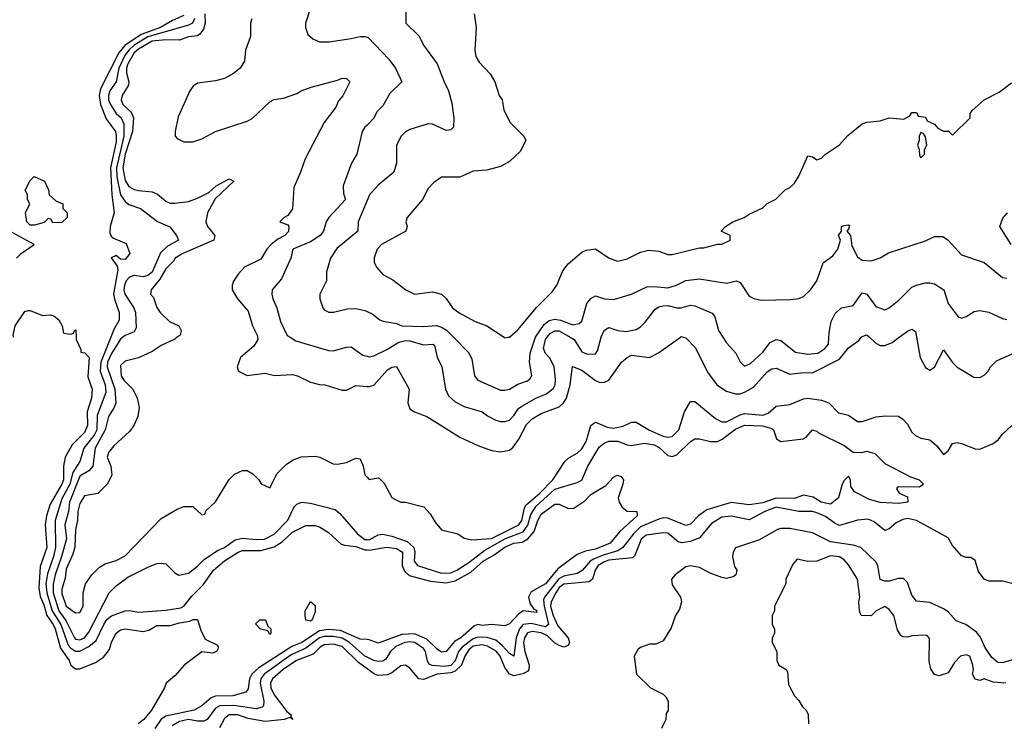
# Model space of a CAD drawing. Header units: inches. Extents: x 2348352 to 2479776, y 460422 to 613655.
# Tile 304 of 590: x 2378464 to 2382819, y 588293 to 591405. Entities that reach past the tile are written whole.
import ezdxf

# ---------------------------------------------------------------- set-up
doc = ezdxf.new("R2010")
doc.units = ezdxf.units.IN
doc.header["$MEASUREMENT"] = 0
for name, color, linetype in [('C3578', 7, 'Continuous'), ('C3579', 7, 'Continuous'), ('C3588', 7, 'Continuous'), ('C3589', 7, 'Continuous')]:
    doc.layers.add(name, color=color, linetype=linetype)

msp = doc.modelspace()

# ---------------------------------------------------------------- linework, layer by layer
at = {"layer": 'C3578', "color": 4}
for points, elevation in [([(2378713.7, 590000), (2378714, 589990), (2378734, 589946), (2378734, 589934), (2378751.6, 589931.6), (2378770.9, 589910.9), (2378764.5, 589824.5), (2378784, 589770), (2378781.6, 589730), (2378762, 589670), (2378763.7, 589610), (2378750, 589579.5), (2378696.3, 589523.7), (2378664.9, 589470), (2378658, 589430), (2378657.6, 589370), (2378650.2, 589350), (2378598.7, 589261.3), (2378582.3, 589210), (2378576.5, 589170), (2378583.6, 589070), (2378554.4, 588985.6), (2378548, 588890), (2378554, 588854), (2378570, 588817.3), (2378583.2, 588770), (2378612, 588730), (2378620.7, 588710), (2378644.2, 588624.2), (2378682, 588570), (2378690.7, 588550), (2378710, 588533.4), (2378730, 588533), (2378798.9, 588561.1), (2378835.1, 588584.9), (2378861.2, 588618.8), (2378870, 588651.3), (2378890, 588691), (2378910, 588706), (2378930, 588710.8), (2379010, 588698.8), (2379035.1, 588704.9), (2379070, 588724.7), (2379130, 588724.7), (2379170, 588737.3), (2379216, 588744), (2379231.3, 588751.3), (2379250, 588752), (2379264.5, 588704.5), (2379284.7, 588664.7), (2379338, 588638), (2379342, 588630), (2379339.6, 588620.4), (2379334, 588610), (2379316.9, 588603.1), (2379270, 588608), (2379190.6, 588549.4), (2379150, 588502), (2379111.3, 588470), (2379104.7, 588450), (2379047.3, 588350), (2379013, 588310), (2378987.3, 588290)], 84), ([(2378867.1, 590000), (2378822.5, 589890), (2378819.7, 589850), (2378841.2, 589790), (2378844.8, 589755.2), (2378806, 589654), (2378804.7, 589590), (2378793.4, 589566.6), (2378747.6, 589510), (2378730.3, 589450), (2378698.4, 589401.6), (2378685.4, 589350), (2378650, 589285.1), (2378620.7, 589190), (2378622, 589070), (2378613.7, 589030), (2378586.2, 588953.8), (2378580.1, 588910), (2378583.2, 588870), (2378608, 588790), (2378645.5, 588730), (2378678.9, 588638.9), (2378690, 588624.4), (2378710, 588612.3), (2378730, 588611.3), (2378770, 588632.9), (2378801.4, 588658.6), (2378835.4, 588730), (2378849, 588751), (2378870, 588767.6), (2378930, 588790.3), (2378950, 588791.7), (2378990, 588784.9), (2379110, 588793.1), (2379176.6, 588803.4), (2379190, 588810.4), (2379224.8, 588855.2), (2379275, 588905), (2379321.6, 588970), (2379370, 589011.8), (2379429.5, 589050), (2379450, 589056.5), (2379530, 589056.2), (2379590, 589073.8), (2379625.2, 589094.8), (2379670, 589137.6), (2379730, 589167.3), (2379770, 589166.8), (2379790, 589161), (2379830, 589136), (2379885.1, 589085.1), (2379900.3, 589080.3), (2379950, 589074.9), (2379990, 589060.3), (2380000, 589059.2)], 88), ([(2378920.4, 590000), (2378910, 589991.8), (2378870, 589928), (2378852.2, 589890), (2378850.2, 589870), (2378883.9, 589770), (2378888.7, 589710), (2378881.6, 589690), (2378856.4, 589650), (2378841.8, 589590), (2378797.3, 589510), (2378786.7, 589430), (2378770.2, 589409.8), (2378730, 589385.6), (2378684.4, 589270), (2378679.7, 589230), (2378663.6, 589170), (2378671, 589109), (2378649.3, 589030), (2378620.2, 588950), (2378611.7, 588908.3), (2378612.4, 588870), (2378637.4, 588790), (2378667.9, 588747.9), (2378706, 588670), (2378710, 588664.9), (2378730, 588661.1), (2378750, 588670.4), (2378770, 588695.5), (2378859, 588870), (2378890, 588901), (2378941.5, 588938.5), (2379030, 588982.8), (2379070, 588998.8), (2379090, 589001), (2379110, 588998), (2379150, 588958), (2379167.5, 588947.5), (2379210, 588957.3), (2379250, 588987.7), (2379280.8, 589019.2), (2379341.3, 589058.7), (2379370, 589070.7), (2379416.3, 589103.7), (2379450, 589110.8), (2379510, 589104.9), (2379546.7, 589106.7), (2379590, 589128.5), (2379650, 589190.7), (2379678, 589250), (2379690, 589262), (2379710, 589270.6), (2379750, 589266), (2379858.6, 589238.6), (2379880.3, 589220.3), (2379958.4, 589130), (2379990, 589106.2), (2380000, 589105.2)], 92), ([(2379160.7, 590000), (2379150, 589992), (2379090, 589963.7), (2379050, 589937), (2378990, 589909.4), (2378930, 589895.1), (2378910, 589875.3), (2378912.7, 589830), (2378923.8, 589810), (2378964.9, 589770), (2378983.8, 589730), (2378992.4, 589690), (2378986, 589650), (2378968, 589610), (2378950, 589583.7), (2378879.9, 589520.1), (2378856, 589490), (2378851.3, 589470), (2378866.8, 589430), (2378870.7, 589390), (2378851, 589350), (2378810, 589309.2), (2378750, 589299), (2378730, 589265.2), (2378720.8, 589230), (2378718.9, 589190), (2378710.3, 589150), (2378708.1, 589071.9), (2378699.4, 589040.6), (2378670, 588974), (2378665.5, 588934.5), (2378650, 588886), (2378650, 588866), (2378670, 588811), (2378710, 588780.7), (2378730, 588782.8), (2378745.2, 588810), (2378744, 588870), (2378755.1, 588910), (2378782.7, 588950), (2378816.3, 588983.7), (2378842, 588998), (2378890, 589012.2), (2378930, 589033), (2379090, 589198), (2379160.4, 589239.6), (2379190, 589252), (2379230, 589252), (2379270, 589214), (2379282, 589218), (2379287.3, 589232.7), (2379330, 589272), (2379390, 589371.3), (2379414, 589394), (2379450, 589411.3), (2379470, 589411.3), (2379495.3, 589395.3), (2379522, 589370), (2379531.6, 589351.6), (2379570, 589334), (2379603.2, 589396.8), (2379642, 589438), (2379670, 589456), (2379709.4, 589470.6), (2379770, 589474.8), (2379792, 589470), (2379850, 589441), (2379870, 589438.8), (2379910, 589446.8), (2379950, 589464.7), (2379970, 589462), (2379982.8, 589430), (2379990, 589392), (2380000, 589381.7)], 96), ([(2379515.7, 590000), (2379517.3, 589990), (2379498.8, 589961.2), (2379441, 589910), (2379426, 589870), (2379432, 589850), (2379470, 589831), (2379550, 589841), (2379591.1, 589831.1), (2379670, 589834.8), (2379692, 589830), (2379750, 589801), (2379790, 589791), (2379814, 589790), (2379890, 589766.8), (2379910, 589766.8), (2379950, 589787.3), (2380000, 589782.9)], 104), ([(2379659.6, 590000), (2379684.5, 589984.5), (2379830, 589942), (2379850, 589940.7), (2379910, 589956.3), (2379930, 589957.3), (2379980.9, 589920.9), (2380000, 589916)], 108), ([(2380000, 588662.9), (2379970, 588665.4), (2379882.4, 588702.4), (2379830, 588707.5), (2379790, 588702.3), (2379712, 588650), (2379667.4, 588632.6), (2379521.6, 588538.4), (2379490.2, 588509.8), (2379480.4, 588490), (2379474.4, 588445.6), (2379464.7, 588430), (2379406.4, 588413.6), (2379330, 588413.3), (2379310, 588404.7), (2379270, 588369.6), (2379234.8, 588350), (2379110, 588324.4), (2379089.4, 588310.6), (2379061.3, 588270)], 88), ([(2380000, 588584.7), (2379990, 588589.7), (2379922.3, 588650), (2379890, 588669), (2379850, 588676.3), (2379810, 588676.5), (2379789.6, 588670.4), (2379730, 588624.4), (2379664.9, 588595.1), (2379544.4, 588510), (2379530.2, 588490), (2379527.2, 588470), (2379543.7, 588390), (2379542, 588370), (2379535.6, 588364.4), (2379510, 588356.9), (2379410.7, 588370.7), (2379349.4, 588370.6), (2379330, 588359.7), (2379292.4, 588310), (2379277.6, 588302.4), (2379250, 588301.5), (2379210, 588309), (2379170, 588300.8), (2379138, 588282)], 92), ([(2380000, 588534), (2379962, 588562), (2379890, 588631.9), (2379850, 588642.3), (2379810, 588639.1), (2379793, 588630), (2379761.3, 588598.7), (2379688.4, 588570), (2379628.7, 588530), (2379582.4, 588490), (2379572.7, 588470), (2379574.9, 588450), (2379590, 588418.8), (2379645.5, 588345.5), (2379664.7, 588330), (2379662, 588322), (2379672, 588310), (2379658, 588318), (2379634, 588310), (2379550, 588301.3), (2379474.3, 588314.3), (2379428, 588330), (2379390.3, 588329.7), (2379370, 588314.5), (2379346.9, 588273.1)], 96)]:
    msp.add_lwpolyline(points, dxfattribs=dict(at, elevation=elevation))
at = {"layer": 'C3578', "color": 4, "elevation": 84}
for points in [[(2379750, 588744), (2379729.3, 588749.3), (2379726, 588770), (2379726, 588790), (2379750, 588832), (2379770, 588814), (2379771, 588811), (2379770, 588786), (2379758, 588750)], [(2379570, 588686), (2379562, 588702), (2379528.4, 588708.4), (2379507.3, 588732.7), (2379526, 588750), (2379550.9, 588750.9), (2379562, 588722), (2379574, 588710), (2379574, 588690)]]:
    msp.add_lwpolyline(points, close=True, dxfattribs=at)
at = {"layer": 'C3579', "color": 4}
for points, elevation in [([(2380000, 591732.3), (2379998, 591730), (2379948.7, 591711.3), (2379870, 591690.9), (2379845.3, 591674.7), (2379824.7, 591650), (2379817.4, 591610), (2379823.4, 591576.6), (2379822, 591550), (2379810, 591525.2), (2379767.3, 591490), (2379754, 591470), (2379727.7, 591390), (2379727.3, 591370), (2379738.8, 591338.8), (2379759.8, 591319.8), (2379790, 591306.8), (2379832.5, 591307.5), (2379930, 591321), (2379970, 591331), (2379990.9, 591330.9), (2380000, 591327.5)], 108), ([(2379190, 591423.6), (2379139.1, 591400.9), (2379086.4, 591370), (2379000.4, 591339.6), (2378929.5, 591290.5), (2378902.2, 591257.8), (2378820.9, 591099.1), (2378815, 591070), (2378821.3, 591030), (2378846.7, 590966.7), (2378887.2, 590910), (2378891, 590891), (2378890, 590864), (2378865.8, 590750), (2378871.1, 590630), (2378881.5, 590550), (2378863.6, 590490), (2378862, 590462), (2378867.9, 590447.9), (2378878.5, 590438.5), (2378934.4, 590414.4), (2378950.6, 590370), (2378930, 590344), (2378910, 590346), (2378890, 590362), (2378868.1, 590351.9), (2378895.3, 590315.3), (2378898, 590298), (2378879.1, 590190), (2378883.9, 590163.9), (2378904.4, 590110), (2378903.8, 590076.2), (2378882.4, 590037.6), (2378867.1, 590000)], 88), ([(2379237.2, 591410), (2379228.5, 591390), (2379210, 591380.3), (2379030, 591328.6), (2378969.3, 591290.7), (2378947.9, 591272.1), (2378930.9, 591250), (2378902.7, 591190), (2378890.3, 591130), (2378862.3, 591090), (2378856.1, 591070), (2378857.3, 591050), (2378865.5, 591030), (2378890, 590990.4), (2378912, 590970), (2378924.1, 590944.1), (2378924, 590890), (2378892.5, 590750), (2378894.1, 590710), (2378910.2, 590630.2), (2378930, 590600.5), (2378947.2, 590587.2), (2378998, 590570), (2379072.8, 590512.8), (2379128, 590488), (2379158, 590450), (2379166, 590430), (2379116.9, 590403.1), (2379086.1, 590373.9), (2379050, 590288.2), (2379030, 590272.8), (2379010, 590266.9), (2378970, 590272.8), (2378950, 590266), (2378935.3, 590250), (2378926.7, 590230), (2378924, 590210), (2378928.9, 590190), (2378968.8, 590130), (2378976, 590110), (2378978.7, 590041.3), (2378970, 590023.7), (2378930, 590007.6), (2378920.4, 590000)], 92), ([(2379283.1, 591430), (2379284.6, 591390), (2379277.5, 591362.5), (2379259.9, 591340.1), (2379250, 591334), (2379210, 591329.2), (2379170, 591314), (2379110, 591315.6), (2379050, 591309.8), (2378990, 591274.8), (2378970, 591257.8), (2378942.5, 591210), (2378936, 591190), (2378936.3, 591170), (2378946.5, 591130), (2378945.1, 591114.9), (2378917.1, 591070), (2378912.2, 591050), (2378919.5, 591030), (2378956.3, 590996.3), (2378966.9, 590970), (2378963.2, 590910), (2378930.2, 590810.2), (2378919.7, 590750), (2378930, 590693.4), (2378946.7, 590666.7), (2378970, 590653.7), (2378990, 590648.8), (2379050, 590643.8), (2379073.7, 590633.7), (2379110, 590602), (2379130, 590593.4), (2379150, 590593), (2379210, 590600.5), (2379250, 590615.5), (2379299.7, 590640.3), (2379333.2, 590670), (2379390, 590700.7), (2379410.7, 590690), (2379328.3, 590611.7), (2379294, 590550), (2379287.3, 590510), (2379294, 590490), (2379327.3, 590450), (2379322.8, 590430), (2379186, 590370), (2379152, 590350), (2379144, 590336), (2379110, 590302.7), (2379083, 590257), (2379046, 590210), (2379042, 590190), (2379055.3, 590175.3), (2379071.1, 590131.1), (2379084.7, 590110), (2379126.8, 590070), (2379167.3, 590050), (2379177.3, 590030), (2379174, 590010), (2379160.7, 590000)], 96), ([(2379490.8, 591409.2), (2379484, 591390), (2379484.4, 591330), (2379462.4, 591270), (2379458, 591222), (2379439.1, 591190), (2379410, 591167), (2379370, 591145.1), (2379330, 591134), (2379250, 591124), (2379231.3, 591110), (2379216, 591090), (2379164.5, 590975.5), (2379152, 590910), (2379152, 590890), (2379159.6, 590879.6), (2379190, 590864.7), (2379230, 590864.7), (2379270, 590878), (2379329.5, 590910.5), (2379470, 590956), (2379492.5, 590967.5), (2379570, 591042), (2379590, 591052), (2379630, 591058), (2379690, 591078), (2379709.3, 591090.7), (2379753.6, 591106.4), (2379870, 591137.3), (2379890, 591146.8), (2379910, 591144.7), (2379924.7, 591130), (2379892.5, 591067.5), (2379873.7, 591046.3), (2379862, 591018), (2379811, 590950), (2379726, 590790), (2379706, 590730), (2379676.8, 590663.2), (2379670, 590568), (2379650, 590538), (2379634, 590530), (2379614, 590510), (2379650, 590498), (2379654, 590490), (2379652.5, 590467.5), (2379636, 590450), (2379606.1, 590433.9), (2379576.3, 590410), (2379556.3, 590390), (2379530, 590346), (2379458.8, 590310), (2379430, 590279), (2379410, 590248), (2379404, 590230), (2379404, 590210), (2379426.8, 590170), (2379474.9, 590114.9), (2379494, 590050), (2379514, 590010), (2379515.7, 590000)], 104), ([(2380000, 590938.9), (2379991, 590930), (2379978.8, 590910), (2379954.8, 590810), (2379931, 590770), (2379894.8, 590670), (2379896, 590636), (2379904.7, 590610), (2379830.7, 590530), (2379818.8, 590510), (2379807.3, 590470), (2379793.4, 590450), (2379750, 590422.9), (2379671.3, 590390), (2379662.8, 590350), (2379621.4, 590258.6), (2379581, 590210), (2379578.8, 590190), (2379584, 590170), (2379600.7, 590130), (2379617.3, 590070), (2379647.5, 590007.5), (2379659.6, 590000)], 108), ([(2380000, 590604.6), (2379960.7, 590510), (2379958.8, 590470), (2379866.9, 590393.1), (2379838.8, 590350), (2379821, 590290), (2379821, 590250), (2379791.3, 590190), (2379791.3, 590170), (2379804.7, 590130), (2379810, 590122), (2379831.6, 590111.6), (2379851.6, 590111.6), (2379913.6, 590126.4), (2379950, 590126.8), (2379990, 590118.8), (2380000, 590114.2)], 112), ([(2378449.7, 590350.3), (2378470, 590370.7), (2378528, 590410), (2378430, 590462.9)], 88), ([(2378435.9, 590000), (2378435.3, 590010), (2378444, 590050), (2378486, 590114), (2378501.2, 590118.8), (2378510, 590118.8), (2378564, 590096), (2378598.8, 590098.8), (2378615.3, 590095.3), (2378636.8, 590076.8), (2378651.3, 590051.3), (2378658, 590018), (2378690, 590014), (2378702, 590018), (2378706, 590030), (2378712.7, 590032.7), (2378713.7, 590000)], 84)]:
    msp.add_lwpolyline(points, dxfattribs=dict(at, elevation=elevation))
at = {"layer": 'C3579', "color": 4, "elevation": 84}
msp.add_lwpolyline([(2378610, 590506), (2378602, 590522), (2378590, 590526), (2378571.6, 590508.4), (2378530, 590495.3), (2378510, 590495.3), (2378495.3, 590510), (2378489, 590550), (2378508, 590590), (2378498, 590610), (2378498, 590630), (2378488.7, 590650), (2378510, 590694), (2378528.4, 590711.6), (2378574, 590690), (2378591.6, 590651.6), (2378594, 590630), (2378623.6, 590603.6), (2378654, 590590), (2378654, 590570), (2378674, 590550), (2378674, 590530), (2378650, 590508)], close=True, dxfattribs=at)
at = {"layer": 'C3588', "color": 4}
for points, elevation in [([(2380000, 589916), (2380010, 589913.4), (2380030, 589918), (2380090, 589948), (2380141, 589979), (2380170, 589986.5), (2380190, 589984.9), (2380250, 589967), (2380292, 589970), (2380299.8, 589959.8), (2380310.8, 589910), (2380330.5, 589870.5), (2380347.3, 589770), (2380360.4, 589740.4), (2380390, 589714), (2380430, 589694), (2380510, 589670.7), (2380532.8, 589652.8), (2380570, 589633.4), (2380590, 589627.3), (2380610, 589627.3), (2380630, 589634), (2380650, 589654), (2380670, 589684.9), (2380684.2, 589695.8), (2380750, 589732.2), (2380793.2, 589750), (2380824.7, 589775.3), (2380831.5, 589790), (2380833.4, 589813.4), (2380827.6, 589870), (2380810, 589906.6), (2380788.7, 589928.7), (2380780.4, 589950), (2380788.7, 589990), (2380796.7, 590000)], 108), ([(2380000, 589782.9), (2380010, 589782), (2380030, 589787.7), (2380090, 589856.3), (2380110, 589867.3), (2380130, 589871), (2380186.8, 589770), (2380180.5, 589710), (2380190, 589682.8), (2380210, 589670.7), (2380264.7, 589650), (2380410, 589558.8), (2380490, 589521), (2380550, 589498.8), (2380590, 589493.4), (2380630, 589500.7), (2380645.8, 589514.2), (2380671.1, 589548.9), (2380706.1, 589613.9), (2380730, 589639.3), (2380770, 589662.4), (2380850, 589692.7), (2380869.7, 589710.3), (2380882.4, 589730), (2380898.9, 589790), (2380909.1, 589870.9), (2380950, 589854.9), (2381010, 589808.2), (2381030, 589800.5), (2381050, 589802), (2381070, 589810.8), (2381125.2, 589890), (2381150, 589910.8), (2381170, 589920.7), (2381250, 589910.8), (2381289.5, 589930.5), (2381386.1, 590000)], 104), ([(2380382.3, 590000), (2380450, 589931.3), (2380463, 589903), (2380474.8, 589830), (2380490, 589811), (2380590, 589766.8), (2380610, 589766.8), (2380630, 589771), (2380667.2, 589792.8), (2380710, 589807.3), (2380722, 589818), (2380729, 589830), (2380718, 589890), (2380721.6, 589930), (2380743.5, 589996.5), (2380745.8, 590000)], 112), ([(2380607, 590000), (2380610, 589998), (2380623.3, 590000)], 116), ([(2380898.9, 590000), (2380915.8, 589990), (2380950, 589936.3), (2380974.8, 589925.2), (2381010, 589926.8), (2381019.5, 589940.5), (2381035.3, 590000)], 108), ([(2381400.2, 590000), (2381410, 589997.3), (2381452.8, 589952.8), (2381505.2, 589845.2), (2381547.3, 589790), (2381590, 589761.6), (2381630, 589750.4), (2381650, 589750.4), (2381670, 589757), (2381710, 589778.7), (2381770, 589847.2), (2381790, 589860.3), (2381810, 589863.7), (2381870, 589837.6), (2381930, 589844.9), (2381970, 589843.1), (2382090, 589903.7), (2382130, 589953.4), (2382174.7, 589985.3), (2382187.5, 590000)], 104), ([(2381574.4, 590000), (2381590, 589976), (2381631, 589930), (2381650, 589892), (2381670, 589872), (2381696.5, 589883.5), (2381750, 589934.8), (2381783.3, 589976.7), (2381810, 589990.8), (2381830, 589986), (2381894.8, 589934.8), (2381950, 589926), (2381993.2, 589930), (2382025.2, 589950), (2382041.2, 589970), (2382043.2, 590000)], 108), ([(2382221.9, 590000), (2382250, 589974), (2382270, 589964), (2382290, 589964), (2382322.5, 589977.5), (2382353.3, 590000)], 104), ([(2382430.6, 590000), (2382446.7, 589910), (2382470, 589866.8), (2382490, 589854), (2382510, 589867.7), (2382550, 589944.7), (2382589, 589889), (2382610, 589868), (2382683.6, 589823.6), (2382710, 589822), (2382730, 589832), (2382748, 589850), (2382758, 589870), (2382784.7, 589895.3), (2382853.6, 589926.4), (2382930, 589951), (2382984.3, 590000)], 104), ([(2380000, 589381.7), (2380010, 589371.3), (2380050, 589378), (2380055.3, 589375.3), (2380075.3, 589355.3), (2380110, 589292), (2380123.5, 589283.5), (2380150, 589271.3), (2380170, 589271), (2380252, 589250), (2380279.8, 589219.8), (2380302, 589182), (2380330, 589147.7), (2380402, 589130), (2380430, 589111), (2380463.5, 589103.5), (2380550, 589110.4), (2380671.1, 589170), (2380684.4, 589190), (2380695.9, 589244.1), (2380702.9, 589257.1), (2380763.9, 589310), (2380821.3, 589370), (2380875.3, 589450), (2380892.9, 589467.1), (2380930, 589486.8), (2380950, 589507.3), (2380970, 589538.8), (2380989.7, 589610.3), (2381001.2, 589618.8), (2381010, 589624), (2381062.3, 589602.3), (2381090, 589598.7), (2381133.4, 589606.6), (2381170, 589624), (2381190, 589624.9), (2381249.2, 589589.2), (2381310, 589563.1), (2381330, 589558.4), (2381350, 589561.6), (2381378.4, 589590), (2381404.2, 589670), (2381430, 589716.3), (2381450, 589716.4), (2381540.7, 589640.7), (2381570, 589625.7), (2381590, 589626.5), (2381650, 589657.2), (2381670, 589662.2), (2381750, 589655.2), (2381774.9, 589665.1), (2381810, 589695.5), (2381870, 589702), (2381930, 589727.7), (2381950, 589730.4), (2382010, 589721.3), (2382042.8, 589710), (2382086, 589666), (2382130, 589654.8), (2382170, 589628), (2382190, 589627.3), (2382251.7, 589648.3), (2382293.2, 589653.2), (2382350, 589651.3), (2382370, 589638), (2382390, 589616), (2382410, 589581), (2382425.8, 589565.8), (2382450, 589554), (2382490, 589546.8), (2382520.5, 589520.5), (2382550, 589482), (2382570, 589498), (2382590, 589530.7), (2382610, 589534), (2382629.3, 589530.7), (2382690, 589507.3), (2382710, 589504.9), (2382770, 589530.5), (2382792.7, 589547.3), (2382809.5, 589570), (2382851.8, 589610)], 96), ([(2380000, 589105.2), (2380010, 589104.2), (2380050, 589126), (2380070, 589128.9), (2380110, 589120.9), (2380177.3, 589097.3), (2380207.2, 589070), (2380212.2, 589050), (2380208.9, 589010), (2380223, 588990), (2380330, 588957), (2380370, 588958.3), (2380397.6, 588970), (2380450, 589004.4), (2380521.5, 589058.5), (2380612.8, 589110), (2380690, 589140.2), (2380711.5, 589168.5), (2380724.4, 589215.6), (2380747.6, 589252.4), (2380830, 589327.9), (2380930, 589358.4), (2380950, 589368.5), (2380976.3, 589430), (2381026.1, 589513.9), (2381048.2, 589531.8), (2381070, 589540.4), (2381110, 589540.4), (2381150, 589524), (2381170, 589520.7), (2381227.9, 589532.1), (2381270, 589524.6), (2381292.7, 589512.7), (2381330, 589476.4), (2381350, 589472.4), (2381370, 589480.5), (2381430, 589539.1), (2381450, 589550.8), (2381470.9, 589550.9), (2381519.1, 589539.1), (2381550, 589539.5), (2381570.8, 589549.2), (2381630, 589593.4), (2381670, 589611.8), (2381748.5, 589608.5), (2381790, 589596.3), (2381797.3, 589590), (2381810.6, 589550.6), (2381830, 589539.1), (2381929.1, 589550.9), (2381942, 589558), (2381970, 589591), (2381990, 589584.7), (2381997.3, 589577.3), (2382110, 589521), (2382150, 589491.3), (2382190, 589491), (2382210, 589496), (2382245.4, 589485.4), (2382290, 589442), (2382403.5, 589383.5), (2382442, 589370), (2382462, 589350), (2382443.6, 589336.4), (2382350, 589338), (2382345.4, 589334.6), (2382342, 589330), (2382354, 589310), (2382390, 589294), (2382392, 589270), (2382350, 589265.2), (2382270, 589269.4), (2382222, 589282), (2382156.4, 589316.4), (2382140.4, 589340.4), (2382138, 589370), (2382130, 589386), (2382110, 589366), (2382102, 589350), (2382084.7, 589290), (2382050, 589261.2), (2382009, 589270), (2381973.2, 589293.2), (2381930, 589301.2), (2381890, 589287.6), (2381810, 589288.6), (2381750, 589267.4), (2381690, 589258.7), (2381610, 589269.6), (2381503.6, 589236.4), (2381465.5, 589210), (2381430, 589172.7), (2381410, 589167), (2381330, 589199.7), (2381310, 589201.7), (2381290, 589195.8), (2381210, 589162), (2381178, 589130), (2381131.7, 589070), (2381110, 589054.8), (2381044.3, 589035.7), (2381002, 589018), (2380987.2, 589010), (2380951.1, 588968.9), (2380930, 588955.8), (2380870, 588942.9), (2380849.1, 588930.9), (2380784.6, 588850), (2380781, 588839), (2380783.2, 588810), (2380803.1, 588730), (2380790, 588719.8), (2380726.1, 588733.9), (2380690, 588729.7), (2380674.4, 588710), (2380660.2, 588670), (2380650, 588589.2), (2380630, 588600.9), (2380597.3, 588637.3), (2380570, 588659.8), (2380531.5, 588671.5), (2380490, 588673.2), (2380470, 588666.5), (2380420.2, 588630), (2380405.2, 588610), (2380390, 588568.2), (2380370, 588548.1), (2380344.4, 588544.4), (2380288.6, 588548.6), (2380274.9, 588554.9), (2380267.2, 588567.2), (2380259.1, 588610), (2380250, 588623.6), (2380211.8, 588650), (2380190, 588653.3), (2380167.3, 588650), (2380127.3, 588632.7), (2380103.7, 588610), (2380083.1, 588576.9), (2380070, 588567.6), (2380050, 588566), (2380030, 588569.7), (2380000, 588584.7)], 92), ([(2380000, 589059.2), (2380010, 589058), (2380088.2, 589071.8), (2380130, 589066.4), (2380156.4, 589050), (2380156, 588990), (2380165.7, 588965.7), (2380187, 588947), (2380281.3, 588921.3), (2380350, 588913.2), (2380390, 588922.3), (2380458.6, 588961.4), (2380514, 589010), (2380562.4, 589037.6), (2380610, 589072.4), (2380650, 589088.7), (2380685.7, 589094.3), (2380711, 589109), (2380738.8, 589141.2), (2380755.6, 589190), (2380770, 589217.1), (2380830, 589262), (2380850, 589262), (2380890, 589242.8), (2380915.1, 589244.9), (2380963.7, 589276.3), (2380990, 589304.7), (2381056, 589344), (2381090, 589382), (2381106, 589390), (2381123.6, 589383.6), (2381134, 589370), (2381132, 589350), (2381111, 589290), (2381114.8, 589270), (2381127.9, 589247.9), (2381150, 589231), (2381194, 589230), (2381194.8, 589210), (2381118.8, 589141.2), (2381074.8, 589090), (2381010, 589063), (2380966.2, 589053.8), (2380930, 589039.3), (2380844.7, 588975.3), (2380790, 588909.7), (2380725.7, 588874.3), (2380714.9, 588850), (2380717.1, 588837.1), (2380721.6, 588821.6), (2380737.3, 588797.3), (2380750, 588793), (2380750, 588782), (2380690, 588789.6), (2380670, 588776), (2380630, 588732.7), (2380610, 588723.7), (2380550, 588729.2), (2380510, 588725.2), (2380490, 588729.3), (2380475.9, 588724.1), (2380414.9, 588670), (2380386.3, 588653.7), (2380350, 588609.5), (2380330, 588607), (2380310, 588620.7), (2380264.9, 588664.9), (2380210, 588687.8), (2380154.5, 588685.5), (2380050, 588647.3), (2380010, 588662), (2380000, 588662.9)], 88), ([(2382858, 588910), (2382810, 588920.9), (2382750, 588920.9), (2382729, 588930), (2382704.5, 588964.5), (2382690, 589012.7), (2382670, 589026), (2382650, 589026), (2382630, 589033.2), (2382590, 589079), (2382570, 589112.7), (2382429.8, 589189.8), (2382390, 589198.5), (2382370, 589193.7), (2382340.7, 589179.3), (2382310, 589152.3), (2382290, 589145.2), (2382243.5, 589183.5), (2382216, 589196), (2382170, 589191), (2382090, 589167.3), (2382070, 589176.3), (2382027.9, 589207.9), (2381990, 589223.8), (2381970, 589228.8), (2381909.8, 589229.8), (2381810, 589247.9), (2381759.3, 589230), (2381690, 589192.8), (2381610, 589208.4), (2381570, 589204.7), (2381523.4, 589176.6), (2381470, 589113.6), (2381430, 589096.9), (2381391.5, 589091.5), (2381375.8, 589095.8), (2381330, 589133.3), (2381310, 589135.1), (2381235.1, 589124.9), (2381213.2, 589106.8), (2381185.2, 589034.8), (2381174.9, 589025.1), (2381070, 589013.6), (2381050, 589006.4), (2381022.6, 588990), (2381009, 588970), (2380997.6, 588930), (2380982.3, 588917.7), (2380870, 588907.8), (2380850, 588892.9), (2380835.6, 588870), (2380815.2, 588830), (2380811.7, 588810), (2380822.6, 588770), (2380843.6, 588723.6), (2380889, 588670), (2380895.2, 588650), (2380890, 588636), (2380870, 588628.7), (2380850, 588636.1), (2380828.7, 588648.7), (2380798.8, 588678.8), (2380770, 588693.4), (2380730, 588698.9), (2380710, 588692.1), (2380696.2, 588670), (2380692, 588650), (2380697.5, 588610), (2380716.5, 588550), (2380715.8, 588530), (2380710, 588522), (2380688.9, 588511.1), (2380650, 588502.4), (2380630, 588509.6), (2380610, 588539.5), (2380588.7, 588590), (2380571, 588611), (2380533.4, 588633.4), (2380510, 588639.8), (2380470, 588633.2), (2380450, 588617.6), (2380433, 588590), (2380417.2, 588550), (2380390, 588523.1), (2380370, 588515.2), (2380310, 588509.8), (2380250, 588486.3), (2380228.6, 588488.6), (2380190, 588536), (2380170, 588549.4), (2380150, 588547), (2380110, 588516.3), (2380090, 588506.6), (2380050, 588504.5), (2380032.7, 588510), (2380000, 588534)], 96), ([(2382870, 588578), (2382810, 588559.6), (2382790, 588561.3), (2382763, 588583), (2382732.4, 588630), (2382713.6, 588673.6), (2382695.6, 588695.6), (2382649, 588730), (2382605.6, 588745.6), (2382570, 588785.2), (2382550, 588799.3), (2382490, 588826.6), (2382430, 588833.2), (2382410, 588859), (2382390, 588915.3), (2382372.7, 588932.7), (2382350, 588932.7), (2382310, 588920.7), (2382290, 588920.9), (2382270, 588929), (2382258.9, 588990), (2382250, 589006.6), (2382184, 589070), (2382150, 589080.5), (2382050, 589095.3), (2381970, 589135.8), (2381870, 589154), (2381830, 589154.3), (2381816, 589150), (2381736.1, 589103.9), (2381630, 589069.2), (2381619.3, 589050), (2381616.4, 589030), (2381625.8, 588985.8), (2381636, 588970), (2381631, 588950), (2381619.1, 588940.9), (2381590, 588933.2), (2381570, 588938), (2381517.1, 588957.1), (2381470, 588981.6), (2381430, 588989.5), (2381410, 588984.5), (2381362.8, 588950), (2381346.8, 588930), (2381350, 588904.7), (2381386.8, 588850), (2381391, 588830), (2381382, 588798), (2381364.7, 588770), (2381345.4, 588714.6), (2381310, 588658), (2381276.9, 588643.1), (2381250, 588642), (2381210, 588628), (2381199.6, 588620.4), (2381182, 588590), (2381192, 588510), (2381254, 588450), (2381310, 588422), (2381322, 588410), (2381332, 588390), (2381332, 588350), (2381323.6, 588336.4), (2381322, 588310), (2381302, 588270)], 104), ([(2382826, 588470), (2382770, 588474), (2382730, 588488.7), (2382710, 588482), (2382690, 588488), (2382678, 588510), (2382682, 588530), (2382679, 588550), (2382666, 588590), (2382650, 588595.3), (2382624.7, 588590), (2382598, 588562), (2382570, 588515.3), (2382530, 588502), (2382510, 588508.7), (2382493.6, 588533.6), (2382485.6, 588565.6), (2382488.4, 588668.4), (2382479, 588679), (2382470, 588682), (2382410, 588679), (2382390, 588674), (2382370, 588675.3), (2382361.2, 588681.2), (2382346, 588706), (2382330, 588768.7), (2382310, 588795.3), (2382290, 588808.7), (2382252, 588790), (2382230, 588768), (2382186, 588770), (2382178, 588790), (2382175.3, 588830), (2382179, 588850), (2382169.2, 588930), (2382130, 588993.2), (2382110, 589016), (2382090, 589029.3), (2382050, 589034), (2381989.1, 589009.1), (2381949, 589009), (2381902, 589018), (2381883.6, 588996.4), (2381852, 588930), (2381852, 588910), (2381802, 588810), (2381802, 588790), (2381792, 588770), (2381792, 588730), (2381802, 588710), (2381802, 588690), (2381792, 588670), (2381792, 588650), (2381812, 588610), (2381812, 588570), (2381822, 588550), (2381854, 588530), (2381859.6, 588519.6), (2381863.6, 588463.6), (2381890, 588414), (2381910, 588394), (2381925.4, 588365.4), (2381942, 588350), (2381951.6, 588331.6), (2381952, 588290)], 108)]:
    msp.add_lwpolyline(points, dxfattribs=dict(at, elevation=elevation))
at = {"layer": 'C3589', "color": 4}
for points, elevation in [([(2380172, 591450), (2380172, 591390), (2380230, 591332), (2380250, 591292), (2380311, 591210), (2380341, 591130), (2380361, 591090), (2380375.3, 591035.3), (2380384.7, 590970), (2380382, 590930), (2380370, 590918), (2380350, 590914), (2380290, 590942), (2380270, 590944), (2380190, 590919), (2380170, 590909), (2380150.5, 590889.5), (2380130.7, 590850), (2380130.6, 590770), (2380118.8, 590730), (2380050, 590673.2), (2380010.6, 590630), (2380000, 590604.6)], 112), ([(2380473.4, 591430), (2380482.8, 591370), (2380476.4, 591270), (2380481.3, 591241.3), (2380496.4, 591216.4), (2380545.4, 591165.4), (2380564.7, 591130), (2380584.7, 591070), (2380598, 591050), (2380605.4, 591005.4), (2380631.1, 590951.1), (2380694, 590890), (2380702, 590870), (2380678, 590822), (2380630, 590778), (2380590, 590755.3), (2380530, 590739), (2380470, 590735.3), (2380410, 590708.7), (2380330, 590708.7), (2380295.3, 590684.7), (2380270, 590658), (2380244.7, 590610), (2380178, 590530), (2380172, 590510), (2380178, 590490), (2380171.3, 590470), (2380064.7, 590410), (2380044.7, 590390), (2380031.6, 590351.6), (2380031.6, 590331.6), (2380042, 590310), (2380070, 590278), (2380113.7, 590253.7), (2380172, 590210), (2380210, 590191.3), (2380290, 590201), (2380330, 590190.8), (2380350, 590171), (2380378.8, 590130), (2380408.3, 590108.3), (2380478, 590070), (2380530.5, 590050.5), (2380607, 590000)], 116), ([(2380000, 591327.5), (2380005.4, 591325.4), (2380096, 591230), (2380126, 591190), (2380154, 591130), (2380101.1, 591078.9), (2380070, 591024), (2380043, 590997), (2380030, 590968.7), (2380000, 590938.9)], 108), ([(2380623.3, 590000), (2380630, 590001), (2380667.2, 590032.8), (2380750, 590131.3), (2380818.6, 590201.4), (2380839, 590230), (2380866.8, 590293.2), (2380890, 590324.7), (2380950, 590376), (2380970, 590386), (2381010, 590391), (2381070.6, 590350.6), (2381110, 590337.3), (2381150, 590346.8), (2381210, 590376), (2381245.4, 590385.4), (2381290, 590381), (2381330, 590366.8), (2381350, 590366.8), (2381470, 590396), (2381490, 590396), (2381550, 590412), (2381570, 590412), (2381606, 590430), (2381606, 590450), (2381566, 590470), (2381586, 590490), (2381618, 590510), (2381668, 590530), (2381690, 590544.7), (2381750, 590572), (2381770, 590592), (2381808.4, 590611.6), (2381850, 590652), (2381870, 590662), (2381890, 590682), (2381910, 590712), (2381950, 590802), (2381970, 590798), (2381990, 590784.7), (2382010, 590792), (2382028, 590810), (2382090, 590851.3), (2382126.8, 590893.2), (2382190, 590944.7), (2382210, 590951), (2382270, 590957.3), (2382310, 590970.7), (2382374.6, 590965.4), (2382400.4, 590979.6), (2382410, 590994), (2382430, 590994), (2382438, 590978), (2382470, 590974), (2382478, 590958), (2382510, 590942), (2382524.7, 590924.7), (2382550, 590912), (2382571.6, 590911.6), (2382590, 590894), (2382668, 590970), (2382668, 590990), (2382676.4, 591003.6), (2382729.4, 591050.6), (2382795.5, 591084.5), (2382850, 591126)], 116), ([(2382849, 590410), (2382799, 590490), (2382812.5, 590527.5), (2382833.2, 590550)], 112), ([(2380745.8, 590000), (2380783.9, 590056.1), (2380806.3, 590073.7), (2380830, 590079.6), (2380855.9, 590075.9), (2380910, 590055.5), (2380938.4, 590061.6), (2380950, 590072), (2380972.7, 590150), (2380990, 590171.3), (2381010, 590182.8), (2381050, 590170.7), (2381090, 590167.3), (2381170, 590190.8), (2381237.5, 590222.5), (2381270, 590224.9), (2381330, 590219.1), (2381369.5, 590230.5), (2381410, 590250.5), (2381470, 590258), (2381590, 590238.8), (2381634, 590250), (2381650, 590242), (2381690, 590182), (2381710.9, 590170.9), (2381743.5, 590163.5), (2381873.2, 590166.8), (2381910, 590171.3), (2381930, 590181), (2381962, 590210), (2381989, 590250), (2382018, 590330), (2382060.4, 590359.6), (2382082, 590390), (2382094, 590430), (2382086, 590450), (2382098, 590470), (2382098, 590490), (2382110, 590494.8), (2382130, 590498), (2382134, 590494), (2382130, 590478), (2382122, 590470), (2382138.8, 590450), (2382144.5, 590404.5), (2382170, 590356), (2382190, 590341), (2382230, 590338), (2382269.1, 590350.9), (2382306.3, 590373.7), (2382470, 590426), (2382510, 590446), (2382546.4, 590446.4), (2382571, 590430), (2382630, 590364.7), (2382730, 590331.3), (2382810, 590264.7), (2382830, 590261)], 112), ([(2382043.2, 590000), (2382045.2, 590030), (2382053.2, 590070), (2382070, 590104.7), (2382098, 590130), (2382150, 590141), (2382190, 590196), (2382210, 590190.8), (2382250, 590136), (2382290, 590121), (2382310, 590131), (2382354.2, 590165.8), (2382410, 590221), (2382430, 590231), (2382470, 590241), (2382490, 590241), (2382510, 590236), (2382550.5, 590210.5), (2382571, 590150), (2382614, 590090), (2382630, 590084.7), (2382650, 590091.3), (2382685.6, 590114.4), (2382710, 590118), (2382750, 590111), (2382810, 590082.8), (2382830, 590078.8)], 108), ([(2381035.3, 590000), (2381038, 590010), (2381050, 590031), (2381070, 590042.8), (2381110, 590030.7), (2381146.2, 590026.2), (2381190, 590034.8), (2381210, 590046), (2381230, 590066.8), (2381274.9, 590125.1), (2381290, 590134.9), (2381310, 590139.3), (2381330, 590140.4), (2381370, 590130.5), (2381389.4, 590130.6), (2381430, 590142.8), (2381450, 590138.8), (2381527.1, 590107.1), (2381538.8, 590090), (2381554.8, 590030), (2381574.4, 590000)], 108), ([(2380000, 590114.2), (2380023.5, 590103.5), (2380056.9, 590076.9), (2380070.9, 590070.9), (2380130, 590061), (2380154, 590050), (2380250, 590048.4), (2380307.5, 590052.5), (2380330, 590044.9), (2380351.4, 590031.4), (2380382.3, 590000)], 112), ([(2380796.7, 590000), (2380810, 590016.5), (2380830, 590028.8), (2380850, 590028.9), (2380898.9, 590000)], 108), ([(2381386.1, 590000), (2381390, 590002.8), (2381400.2, 590000)], 104), ([(2382187.5, 590000), (2382190, 590002.8), (2382210, 590011), (2382221.9, 590000)], 104), ([(2382353.3, 590000), (2382390, 590026.8), (2382410, 590036), (2382426, 590026), (2382430.6, 590000)], 104)]:
    msp.add_lwpolyline(points, dxfattribs=dict(at, elevation=elevation))
at = {"layer": 'C3589', "color": 4, "elevation": 116}
msp.add_lwpolyline([(2382450, 590906), (2382442, 590890), (2382442, 590870), (2382434, 590850), (2382442, 590830), (2382443.6, 590803.6), (2382450, 590794), (2382466, 590810), (2382466, 590830), (2382475.3, 590850), (2382470, 590886), (2382462, 590902)], close=True, dxfattribs=at)

doc.saveas('drawing.dxf')
